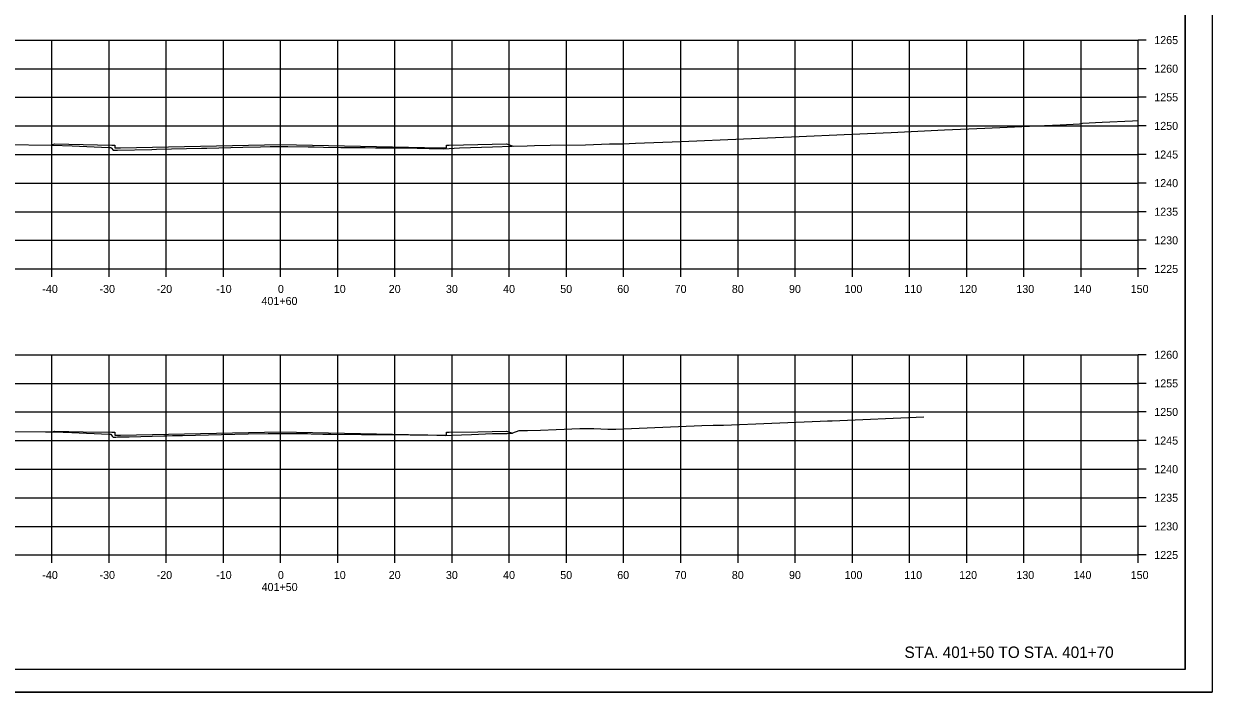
# Model space of a CAD drawing. Extents: x -70 to 701944, y -4 to 666871.
# Drawn here: x 669171.2 to 669379, y 660288.9 to 660405.7 of the extents above; entities that cross this region are included whole.
import ezdxf

# ---------------------------------------------------------------- set-up
doc = ezdxf.new("R2010")
doc.units = 0
for name, color, linetype in [('R_Axis', 7, 'Continuous'), ('R_Axis Annot', 7, 'Continuous'), ('R_Border', 7, 'Continuous'), ('R_Draft', 7, 'Continuous'), ('R_Exist Surface', 7, 'Continuous'), ('R_Fin Surface', 7, 'Continuous'), ('R_Grid', 7, 'Continuous'), ('R_No Plot', 7, 'Continuous')]:
    doc.layers.add(name, color=color, linetype=linetype)

msp = doc.modelspace()

# ---------------------------------------------------------------- linework, layer by layer
at = {"layer": 'R_Axis'}
for p, q in [((669366.07, 660362.84), (669366.07, 660402.84)), ((669367.47, 660402.84), (669366.07, 660402.84)), ((669367.47, 660397.84), (669366.07, 660397.84)), ((669367.47, 660392.84), (669366.07, 660392.84)), ((669367.47, 660387.84), (669366.07, 660387.84)), ((669367.47, 660382.84), (669366.07, 660382.84)), ((669367.47, 660377.84), (669366.07, 660377.84)), ((669367.47, 660372.84), (669366.07, 660372.84)), ((669367.47, 660367.84), (669366.07, 660367.84)), ((669066.07, 660362.84), (669366.07, 660362.84)), ((669176.07, 660361.44), (669176.07, 660362.84)), ((669186.07, 660361.44), (669186.07, 660362.84)), ((669196.07, 660361.44), (669196.07, 660362.84)), ((669206.07, 660361.44), (669206.07, 660362.84)), ((669216.07, 660361.44), (669216.07, 660362.84)), ((669226.07, 660361.44), (669226.07, 660362.84)), ((669236.07, 660361.44), (669236.07, 660362.84)), ((669246.07, 660361.44), (669246.07, 660362.84)), ((669256.07, 660361.44), (669256.07, 660362.84)), ((669266.07, 660361.44), (669266.07, 660362.84)), ((669276.07, 660361.44), (669276.07, 660362.84)), ((669286.07, 660361.44), (669286.07, 660362.84)), ((669296.07, 660361.44), (669296.07, 660362.84)), ((669306.07, 660361.44), (669306.07, 660362.84)), ((669316.07, 660361.44), (669316.07, 660362.84)), ((669326.07, 660361.44), (669326.07, 660362.84)), ((669336.07, 660361.44), (669336.07, 660362.84)), ((669346.07, 660361.44), (669346.07, 660362.84)), ((669356.07, 660361.44), (669356.07, 660362.84)), ((669366.07, 660361.44), (669366.07, 660362.84)), ((669367.47, 660362.84), (669366.07, 660362.84)), ((669366.07, 660312.84), (669366.07, 660347.84)), ((669367.47, 660347.84), (669366.07, 660347.84)), ((669367.47, 660342.84), (669366.07, 660342.84)), ((669367.47, 660337.84), (669366.07, 660337.84)), ((669367.47, 660332.84), (669366.07, 660332.84)), ((669367.47, 660327.84), (669366.07, 660327.84)), ((669367.47, 660322.84), (669366.07, 660322.84)), ((669367.47, 660317.84), (669366.07, 660317.84)), ((669066.07, 660312.84), (669366.07, 660312.84)), ((669176.07, 660311.44), (669176.07, 660312.84)), ((669186.07, 660311.44), (669186.07, 660312.84)), ((669196.07, 660311.44), (669196.07, 660312.84)), ((669206.07, 660311.44), (669206.07, 660312.84)), ((669216.07, 660311.44), (669216.07, 660312.84)), ((669226.07, 660311.44), (669226.07, 660312.84)), ((669236.07, 660311.44), (669236.07, 660312.84)), ((669246.07, 660311.44), (669246.07, 660312.84)), ((669256.07, 660311.44), (669256.07, 660312.84)), ((669266.07, 660311.44), (669266.07, 660312.84)), ((669276.07, 660311.44), (669276.07, 660312.84)), ((669286.07, 660311.44), (669286.07, 660312.84)), ((669296.07, 660311.44), (669296.07, 660312.84)), ((669306.07, 660311.44), (669306.07, 660312.84)), ((669316.07, 660311.44), (669316.07, 660312.84)), ((669326.07, 660311.44), (669326.07, 660312.84)), ((669336.07, 660311.44), (669336.07, 660312.84)), ((669346.07, 660311.44), (669346.07, 660312.84)), ((669356.07, 660311.44), (669356.07, 660312.84)), ((669366.07, 660311.44), (669366.07, 660312.84)), ((669367.47, 660312.84), (669366.07, 660312.84))]:
    msp.add_line(p, q, dxfattribs=at)
at = {"layer": 'R_Border'}
for q in [(669374.25, 660498.3), (669058.07, 660292.84)]:
    msp.add_line((669374.25, 660292.84), q, dxfattribs=at)
at = {"layer": 'R_Exist Surface'}
for points in [[(669167.83, 660384.57), (669176.2, 660384.49), (669179.65, 660384.35), (669186.06, 660384.09), (669186.15, 660384.08), (669186.36, 660384.08), (669186.49, 660383.92), (669186.79, 660383.59), (669187.03, 660383.6), (669187.53, 660383.6), (669193.57, 660383.74), (669194.35, 660383.78), (669202.23, 660383.96), (669203.16, 660383.97), (669209.46, 660384.13), (669212.59, 660384.19), (669214.24, 660384.22), (669214.47, 660384.22), (669215.09, 660384.24), (669217.34, 660384.22), (669220.88, 660384.19), (669221.92, 660384.16), (669223.6, 660384.12), (669226.62, 660384.08), (669230.88, 660384.04), (669232.65, 660384.03), (669235.42, 660384.02), (669237.81, 660383.99), (669242.08, 660383.91), (669244.65, 660383.84), (669247.37, 660383.98), (669253.12, 660384.19), (669256.58, 660384.32), (669259.17, 660384.38), (669260.5, 660384.41), (669263.22, 660384.45), (669269.41, 660384.53), (669273.62, 660384.68), (669274.11, 660384.72), (669275.74, 660384.71), (669275.93, 660384.71), (669278.15, 660384.8), (669286.14, 660385.14), (669297.05, 660385.6), (669305.4, 660385.95), (669316, 660386.39), (669322.85, 660386.71), (669332.18, 660387.13), (669339.22, 660387.45), (669348.33, 660387.86), (669352.42, 660388.03), (669355.81, 660388.19), (669356.34, 660388.33), (669359.75, 660388.49), (669365.09, 660388.73), (669366.07, 660388.81)], [(669166.72, 660334.44), (669174.95, 660334.38), (669176.55, 660334.37), (669179.56, 660334.24), (669186.05, 660333.95), (669186.25, 660333.94), (669186.36, 660333.93), (669186.65, 660333.62), (669186.8, 660333.46), (669187.28, 660333.46), (669187.53, 660333.47), (669189.58, 660333.52), (669195.67, 660333.67), (669196.19, 660333.67), (669197.15, 660333.71), (669197.97, 660333.74), (669198.92, 660333.75), (669205.77, 660333.92), (669210.39, 660334.01), (669213.92, 660334.07), (669214.64, 660334.09), (669215.03, 660334.1), (669219.24, 660334.06), (669220.78, 660334.05), (669221.43, 660334.03), (669223.47, 660333.98), (669224.89, 660333.96), (669230.23, 660333.91), (669230.78, 660333.89), (669234.42, 660333.89), (669235.53, 660333.89), (669238.75, 660333.84), (669241.82, 660333.82), (669245, 660333.74), (669245.95, 660333.76), (669249.45, 660333.92), (669253.11, 660334.05), (669254.5, 660334.09), (669254.75, 660334.09), (669255.66, 660334.08), (669255.69, 660334.08), (669255.69, 660334.08), (669256.63, 660334.15), (669256.63, 660334.15), (669256.7, 660334.17), (669257.79, 660334.59), (669259.24, 660334.6), (669261.51, 660334.67), (669264.29, 660334.75), (669268.4, 660334.92), (669270.85, 660334.92), (669273.31, 660334.84), (669274.68, 660334.86), (669289.75, 660335.46), (669291.71, 660335.51), (669293.53, 660335.55), (669310.42, 660336.22), (669311.74, 660336.27), (669312.54, 660336.29), (669328.56, 660337)]]:
    msp.add_lwpolyline(points, dxfattribs=at)
at = {"layer": 'R_Fin Surface'}
for points in [[(669175.94, 660384.5), (669176.56, 660384.7), (669181.56, 660384.6), (669186.56, 660384.5), (669187.06, 660384.5), (669187.07, 660384), (669188.07, 660384.02), (669216.07, 660384.58), (669244.07, 660384.02), (669245.07, 660384), (669245.08, 660384.5), (669245.58, 660384.5), (669250.58, 660384.6), (669255.58, 660384.7), (669256.73, 660384.32)], [(669176.19, 660334.37), (669176.56, 660334.49), (669181.56, 660334.39), (669186.56, 660334.29), (669187.06, 660334.29), (669187.07, 660333.79), (669188.07, 660333.81), (669216.07, 660334.37), (669244.07, 660333.81), (669245.07, 660333.79), (669245.08, 660334.29), (669245.58, 660334.29), (669250.58, 660334.39), (669255.58, 660334.49), (669256.63, 660334.15)]]:
    msp.add_lwpolyline(points, dxfattribs=at)
at = {"layer": 'R_Grid'}
for p, q in [((669066.07, 660402.84), (669366.07, 660402.84)), ((669176.07, 660362.84), (669176.07, 660402.84)), ((669186.07, 660362.84), (669186.07, 660402.84)), ((669196.07, 660362.84), (669196.07, 660402.84)), ((669206.07, 660362.84), (669206.07, 660402.84)), ((669216.07, 660362.84), (669216.07, 660402.84)), ((669226.07, 660362.84), (669226.07, 660402.84)), ((669236.07, 660362.84), (669236.07, 660402.84)), ((669246.07, 660362.84), (669246.07, 660402.84)), ((669256.07, 660362.84), (669256.07, 660402.84)), ((669266.07, 660362.84), (669266.07, 660402.84)), ((669276.07, 660362.84), (669276.07, 660402.84)), ((669286.07, 660362.84), (669286.07, 660402.84)), ((669296.07, 660362.84), (669296.07, 660402.84)), ((669306.07, 660362.84), (669306.07, 660402.84)), ((669316.07, 660362.84), (669316.07, 660402.84)), ((669326.07, 660362.84), (669326.07, 660402.84)), ((669336.07, 660362.84), (669336.07, 660402.84)), ((669346.07, 660362.84), (669346.07, 660402.84)), ((669356.07, 660362.84), (669356.07, 660402.84)), ((669366.07, 660362.84), (669366.07, 660402.84)), ((669066.07, 660397.84), (669366.07, 660397.84)), ((669066.07, 660392.84), (669366.07, 660392.84)), ((669066.07, 660387.84), (669366.07, 660387.84)), ((669066.07, 660382.84), (669366.07, 660382.84)), ((669066.07, 660377.84), (669366.07, 660377.84)), ((669066.07, 660372.84), (669366.07, 660372.84)), ((669066.07, 660367.84), (669366.07, 660367.84)), ((669066.07, 660362.84), (669366.07, 660362.84)), ((669066.07, 660347.84), (669366.07, 660347.84)), ((669176.07, 660312.84), (669176.07, 660347.84)), ((669186.07, 660312.84), (669186.07, 660347.84)), ((669196.07, 660312.84), (669196.07, 660347.84)), ((669206.07, 660312.84), (669206.07, 660347.84)), ((669216.07, 660312.84), (669216.07, 660347.84)), ((669226.07, 660312.84), (669226.07, 660347.84)), ((669236.07, 660312.84), (669236.07, 660347.84)), ((669246.07, 660312.84), (669246.07, 660347.84)), ((669256.07, 660312.84), (669256.07, 660347.84)), ((669266.07, 660312.84), (669266.07, 660347.84)), ((669276.07, 660312.84), (669276.07, 660347.84)), ((669286.07, 660312.84), (669286.07, 660347.84)), ((669296.07, 660312.84), (669296.07, 660347.84)), ((669306.07, 660312.84), (669306.07, 660347.84)), ((669316.07, 660312.84), (669316.07, 660347.84)), ((669326.07, 660312.84), (669326.07, 660347.84)), ((669336.07, 660312.84), (669336.07, 660347.84)), ((669346.07, 660312.84), (669346.07, 660347.84)), ((669356.07, 660312.84), (669356.07, 660347.84)), ((669366.07, 660312.84), (669366.07, 660347.84)), ((669066.07, 660342.84), (669366.07, 660342.84)), ((669066.07, 660337.84), (669366.07, 660337.84)), ((669066.07, 660332.84), (669366.07, 660332.84)), ((669066.07, 660327.84), (669366.07, 660327.84)), ((669066.07, 660322.84), (669366.07, 660322.84)), ((669066.07, 660317.84), (669366.07, 660317.84)), ((669066.07, 660312.84), (669366.07, 660312.84))]:
    msp.add_line(p, q, dxfattribs=at)
at = {"layer": 'R_No Plot'}
msp.add_line((669045.67, 660288.86), (669379, 660288.86), dxfattribs=at)
for points in [[(669045.66, 660502.19), (669379, 660502.19), (669379, 660288.85), (669045.66, 660288.85)], [(669291.99, 660498.3), (669291.99, 660488.42), (669327.72, 660488.42), (669327.72, 660485.5), (669350.92, 660485.5), (669350.92, 660461.16), (669374.25, 660461.16), (669374.25, 660292.84), (669058.07, 660292.84), (669058.07, 660498.3)]]:
    msp.add_lwpolyline(points, close=True, dxfattribs=at)

# ---------------------------------------------------------------- texts
at = {"layer": 'R_Axis Annot'}
for s, p in [('1265', (669368.87, 660402.14)), ('1260', (669368.87, 660397.14)), ('1255', (669368.87, 660392.14)), ('1250', (669368.87, 660387.14)), ('1245', (669368.87, 660382.14)), ('1240', (669368.87, 660377.14)), ('1235', (669368.87, 660372.14)), ('1230', (669368.87, 660367.14)), ('1225', (669368.87, 660362.14)), ('-40', (669174.41, 660358.64)), ('-30', (669184.41, 660358.64)), ('-20', (669194.41, 660358.64)), ('-10', (669204.81, 660358.64)), ('0', (669215.61, 660358.64)), ('10', (669225.38, 660358.64)), ('20', (669234.99, 660358.64)), ('30', (669244.99, 660358.64)), ('40', (669254.99, 660358.64)), ('50', (669264.99, 660358.64)), ('60', (669274.95, 660358.64)), ('70', (669284.99, 660358.64)), ('80', (669294.99, 660358.64)), ('90', (669304.99, 660358.64)), ('100', (669314.7, 660358.64)), ('110', (669325.15, 660358.64)), ('120', (669334.75, 660358.64)), ('130', (669344.75, 660358.64)), ('140', (669354.75, 660358.64)), ('150', (669364.75, 660358.64)), ('401+60', (669212.73, 660356.54)), ('1260', (669368.87, 660347.14)), ('1255', (669368.87, 660342.14)), ('1250', (669368.87, 660337.14)), ('1245', (669368.87, 660332.14)), ('1240', (669368.87, 660327.14)), ('1235', (669368.87, 660322.14)), ('1230', (669368.87, 660317.14)), ('1225', (669368.87, 660312.14)), ('-40', (669174.41, 660308.64)), ('-30', (669184.41, 660308.64)), ('-20', (669194.41, 660308.64)), ('-10', (669204.81, 660308.64)), ('0', (669215.61, 660308.64)), ('10', (669225.38, 660308.64)), ('20', (669234.99, 660308.64)), ('30', (669244.99, 660308.64)), ('40', (669254.99, 660308.64)), ('50', (669264.99, 660308.64)), ('60', (669274.95, 660308.64)), ('70', (669284.99, 660308.64)), ('80', (669294.99, 660308.64)), ('90', (669304.99, 660308.64)), ('100', (669314.7, 660308.64)), ('110', (669325.15, 660308.64)), ('120', (669334.75, 660308.64)), ('130', (669344.75, 660308.64)), ('140', (669354.75, 660308.64)), ('150', (669364.75, 660308.64)), ('401+50', (669212.76, 660306.54))]:
    msp.add_text(s, height=1.4, dxfattribs=at).set_placement(p)
at = {"layer": 'R_Draft'}
msp.add_text('STA. 401+50 TO STA. 401+70', height=2, dxfattribs=at).set_placement((669325.19, 660294.84))

doc.saveas('drawing.dxf')
